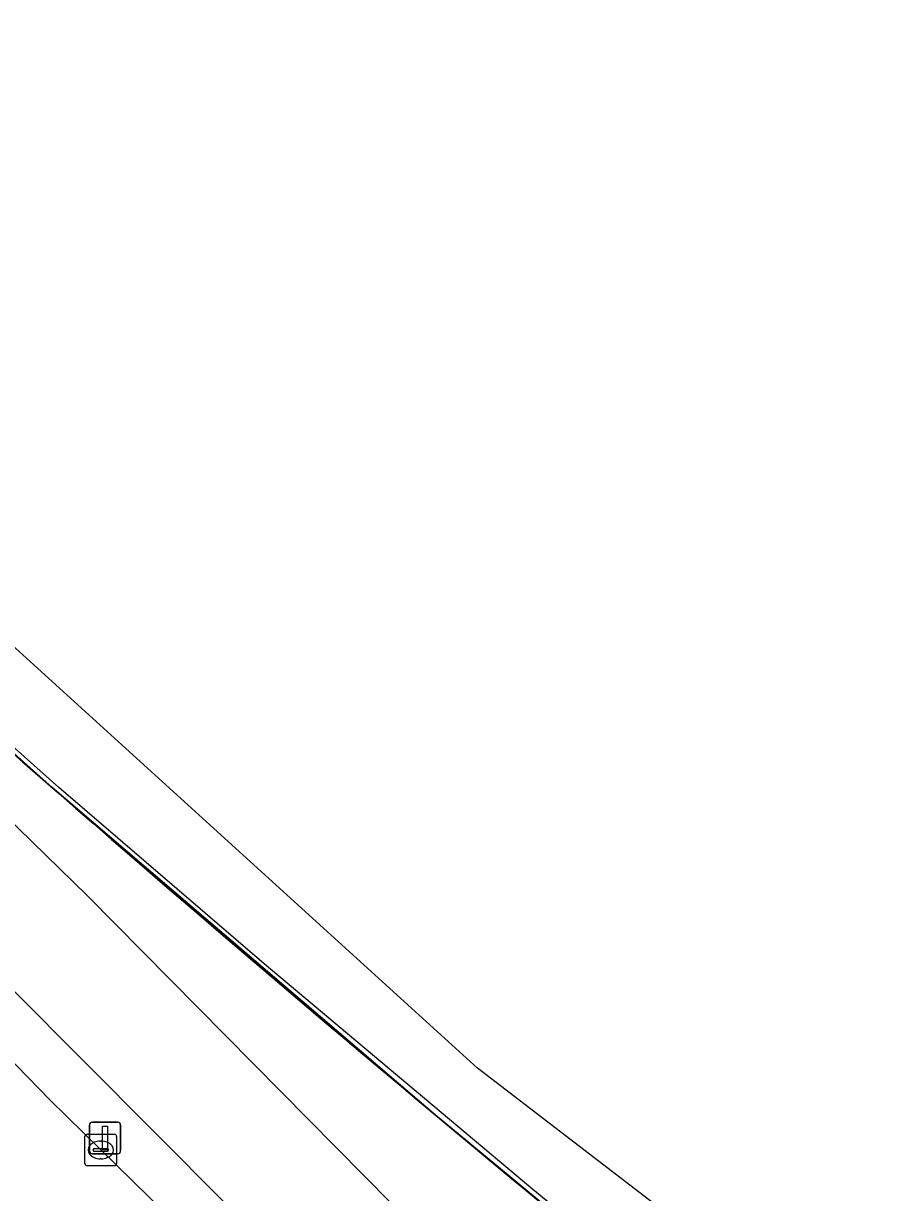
# Model space of a CAD drawing. Extents: x 159716 to 160783, y 383290 to 384031.
# Drawn here: x 160462.33 to 160490.01, y 383833.51 to 383870.51 of the extents above; entities that cross this region are included whole.
import ezdxf

# ---------------------------------------------------------------- set-up
doc = ezdxf.new("R2010")
doc.units = 0
for name, color, linetype in [('IMGEO_Berm_groen', 7, 'Continuous'), ('IMGEO_Fietspad_gesloten', 7, 'Continuous'), ('IMGEO_Geluidsscherm', 7, 'Continuous'), ('IMGEO_Groenvoorziening', 7, 'Continuous'), ('IMGEO_Kolk', 7, 'Continuous'), ('IMGEO_Muur', 7, 'Continuous'), ('IMGEO_Rijbaan_lokaal_gesloten', 7, 'Continuous'), ('IMGEO_Spoorbaan_halfverhard', 7, 'Continuous'), ('IMGEO_Verkeersregelinstallatiepaal', 7, 'Continuous')]:
    doc.layers.add(name, color=color, linetype=linetype)

msp = doc.modelspace()

# ---------------------------------------------------------------- linework, layer by layer
at = {"layer": 'IMGEO_Berm_groen'}
for points in [[(160419.877, 383880.211), (160424.394, 383875.853), (160439.015, 383861.717), (160444.207, 383856.699), (160448.866, 383851.484), (160449.608, 383850.636), (160450.346, 383849.83), (160453.278, 383846.745), (160461.762, 383837.892), (160463.166, 383836.445), (160464.774, 383834.863), (160469.824, 383829.916), (160476.512, 383823.816), (160478.186, 383822.316), (160479.882, 383820.892), (160489.062, 383813.093), (160490.746, 383811.585), (160492.088, 383810.291), (160492.69, 383810.875), (160485.425, 383817.141)], [(160470.963, 383830.915), (160461.989, 383839.935), (160428.652, 383872.461), (160425.525, 383875.59)]]:
    msp.add_lwpolyline(points, dxfattribs=at)
at = {"layer": 'IMGEO_Fietspad_gesloten'}
for points in [[(160425.525, 383875.59), (160428.652, 383872.461), (160461.989, 383839.935), (160470.963, 383830.915)], [(160474.851, 383832.275), (160464.338, 383842.914), (160452.131, 383854.825)]]:
    msp.add_lwpolyline(points, dxfattribs=at)
at = {"layer": 'IMGEO_Geluidsscherm'}
msp.add_lwpolyline([(160502.356, 383814.501), (160498.702, 383817.429), (160491.344, 383823.145), (160485.487, 383827.819), (160478.435, 383833.615), (160469.946, 383840.757), (160463.446, 383846.335), (160455.836, 383853.122), (160453.27, 383855.51), (160448.97, 383859.365), (160441.485, 383866.329), (160432.781, 383874.71), (160424.316, 383883.125), (160410.483, 383897.493), (160407.783, 383900.461), (160403.8, 383904.674), (160399.592, 383909.351), (160391.667, 383918.267), (160388.002, 383922.479)], dxfattribs=at)
at = {"layer": 'IMGEO_Groenvoorziening'}
for points in [[(160484.897, 383822.434), (160491.732, 383816.508), (160491.826, 383816.619), (160491.841, 383817.256), (160491.954, 383817.886), (160492.057, 383818.187), (160492.707, 383819.239), (160493.254, 383819.989), (160493.933, 383820.92), (160487.687, 383825.872), (160481.494, 383830.889), (160475.354, 383835.971), (160463.236, 383846.327), (160450.691, 383857.548), (160449.937, 383858.246)], [(160452.131, 383854.825), (160464.338, 383842.914), (160474.851, 383832.275)]]:
    msp.add_lwpolyline(points, dxfattribs=at)
at = {"layer": 'IMGEO_Kolk'}
for p, q in [((160464.273, 383834.437), (160464.273, 383835.289)), ((160464.348, 383835.363), (160465.2, 383835.363)), ((160464.761, 383835.143), (160464.786, 383835.143)), ((160465.274, 383835.289), (160465.274, 383834.437)), ((160464.532, 383834.857), (160464.532, 383834.869)), ((160464.97, 383834.82), (160464.572, 383834.82)), ((160464.575, 383834.906), (160464.973, 383834.906)), ((160465.016, 383834.869), (160465.016, 383834.857)), ((160464.784, 383834.583), (160464.759, 383834.583)), ((160465.2, 383834.363), (160464.348, 383834.363))]:
    msp.add_line(p, q, dxfattribs=at)
for points in [[(160464.273, 383834.437), (160464.273, 383835.289)], [(160464.348, 383835.363), (160465.2, 383835.363)], [(160465.274, 383835.289), (160465.274, 383834.437)], [(160465.2, 383834.363), (160464.348, 383834.363)]]:
    msp.add_lwpolyline(points, dxfattribs=at)
for centre, radius, start, end in [((160464.35, 383835.287), 0.0765, 91.552, 178.448), ((160464.35, 383835.287), 0.0765, 91.552, 178.448), ((160465.198, 383835.287), 0.0765, 1.552, 88.448), ((160465.198, 383835.287), 0.0765, 1.552, 88.448), ((160464.572, 383834.866), 0.0403, 85.8775, 175.7526), ((160464.569, 383834.856), 0.0366, 178.938, 274.7102), ((160464.973, 383834.863), 0.043, 264.8664, 352.4533), ((160464.977, 383834.868), 0.0386, 1.7309, 96.639), ((160464.35, 383834.439), 0.0765, 181.552, 268.448), ((160464.35, 383834.439), 0.0765, 181.552, 268.448), ((160465.198, 383834.439), 0.0765, 271.552, 358.448), ((160465.198, 383834.439), 0.0765, 271.552, 358.448)]:
    msp.add_arc(centre, radius, start, end, dxfattribs=at)
for centre, major_axis, ratio, start_param, end_param in [((160464.76, 383834.863), (-0.387, 0.002), 0.722429, 4.712389, 7.853982), ((160464.785, 383834.863), (-0.39, 0.002), 0.717154, 1.570796, 4.712389)]:
    msp.add_ellipse(centre, major_axis=major_axis, ratio=ratio, start_param=start_param, end_param=end_param, dxfattribs=at)
at = {"layer": 'IMGEO_Muur'}
msp.add_arc((160961.941, 384417.623), 758.345, 228.278908, 231.892086, dxfattribs=at)
at = {"layer": 'IMGEO_Rijbaan_lokaal_gesloten'}
msp.add_lwpolyline([(160490.746, 383811.585), (160489.062, 383813.093), (160479.882, 383820.892), (160478.186, 383822.316), (160476.512, 383823.816), (160469.824, 383829.916), (160464.774, 383834.863), (160463.166, 383836.445), (160461.762, 383837.892), (160453.278, 383846.745), (160450.346, 383849.83), (160449.608, 383850.636), (160448.866, 383851.484), (160444.207, 383856.699), (160439.015, 383861.717), (160424.394, 383875.853)], dxfattribs=at)
at = {"layer": 'IMGEO_Spoorbaan_halfverhard'}
msp.add_lwpolyline([(160431.407, 383875.842), (160437.764, 383869.67), (160444.192, 383863.572), (160449.937, 383858.246), (160450.691, 383857.548), (160463.236, 383846.327), (160475.354, 383835.971), (160481.494, 383830.889), (160487.687, 383825.872), (160493.933, 383820.92), (160498.941, 383817.059), (160500, 383816.243), (160500.297, 383816.014), (160501.09, 383815.403), (160502.233, 383814.522), (160503.236, 383815.852), (160501.333, 383817.314), (160501.827, 383817.957), (160503.73, 383816.495), (160503.82, 383816.612), (160476.689, 383837.454), (160431.686, 383878.379)], dxfattribs=at)
at = {"layer": 'IMGEO_Verkeersregelinstallatiepaal'}
for p, q in [((160464.412, 383834.844), (160464.412, 383835.644)), ((160464.412, 383835.644), (160464.412, 383834.844)), ((160464.512, 383835.744), (160465.302, 383835.744)), ((160465.302, 383835.744), (160464.512, 383835.744)), ((160465.402, 383835.644), (160465.402, 383834.844)), ((160465.402, 383834.844), (160465.402, 383835.644)), ((160465.302, 383834.744), (160464.512, 383834.744)), ((160464.512, 383834.744), (160465.302, 383834.744))]:
    msp.add_line(p, q, dxfattribs=at)
msp.add_lwpolyline([(160464.832, 383835.619), (160464.982, 383835.619), (160464.982, 383834.869), (160464.832, 383834.869), (160464.832, 383835.619)], dxfattribs=at)
for centre, start, end in [((160464.512, 383835.644), 90, 180), ((160464.512, 383835.644), 90, 180), ((160465.302, 383835.644), 0, 90), ((160465.302, 383835.644), 360, 90), ((160464.512, 383834.844), 180, 270), ((160464.512, 383834.844), 180, 270), ((160465.302, 383834.844), 270, 0), ((160465.302, 383834.844), 270, 0)]:
    msp.add_arc(centre, 0.1, start, end, dxfattribs=at)

doc.saveas('drawing.dxf')
